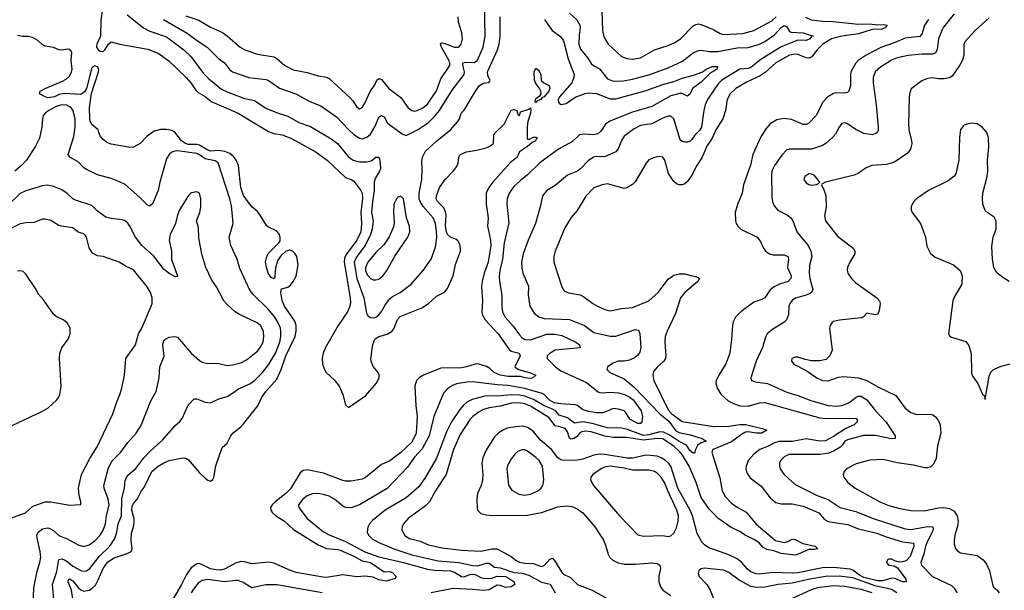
# Model space of a CAD drawing. Header units: inches. Extents: x 1173000 to 1307049, y 522583 to 678455.
# Tile 609 of 617: x 1244965 to 1252108, y 650689 to 654829. Entities that reach past the tile are written whole.
import ezdxf

# ---------------------------------------------------------------- set-up
doc = ezdxf.new("R2010")
doc.units = ezdxf.units.IN
doc.header["$MEASUREMENT"] = 0
doc.layers.add('B2645', color=7, linetype='Continuous')
doc.layers.add('B2655', color=7, linetype='Continuous')

msp = doc.modelspace()

# ---------------------------------------------------------------- linework, layer by layer
at = {"layer": 'B2645', "color": 5}
for points, elevation in [([(1245567.2, 654910), (1245554.8, 654825.2), (1245551.9, 654710), (1245524.6, 654650), (1245522.7, 654637.3), (1245522.6, 654630), (1245535.2, 654610), (1245550, 654601.3), (1245570, 654597.2), (1245584.2, 654610), (1245610, 654651.8), (1245630, 654667.6), (1245691.2, 654651.2), (1245895.9, 654615.9), (1245970, 654586.3), (1246047.2, 654530), (1246173.7, 654410), (1246207.6, 654370), (1246240.8, 654320.8), (1246261.3, 654301.3), (1246310.4, 654270.4), (1246354.4, 654234.4), (1246550.3, 654150), (1246770, 654016.6), (1246810, 654003), (1246870, 653992.7), (1246933.4, 653970), (1247110, 653871.7), (1247195.8, 653810), (1247330, 653683.5), (1247370.4, 653670), (1247390, 653657.4), (1247440.6, 653590), (1247448.8, 653568.8), (1247451.8, 653531.8), (1247440.3, 653430), (1247445.6, 653350), (1247440.9, 653290), (1247410, 653228.6), (1247334.2, 653125.8), (1247322.6, 653097.4), (1247318.2, 653070), (1247363.4, 652810), (1247365.5, 652774.5), (1247361.2, 652750), (1247343.6, 652710), (1247276.1, 652610), (1247184.4, 652450), (1247167.2, 652410), (1247159.5, 652370), (1247162.2, 652330), (1247176.9, 652290), (1247189.6, 652269.5), (1247250, 652212.6), (1247282.3, 652170), (1247310.2, 652110), (1247330, 652034), (1247350, 652014), (1247477.2, 652102.8), (1247551.8, 652188.2), (1247573.5, 652230), (1247573.2, 652253.2), (1247565.3, 652270), (1247530, 652313.4), (1247515.1, 652350), (1247513, 652367), (1247526.8, 652473.2), (1247541.5, 652510), (1247569.9, 652530.1), (1247631.8, 652548.2), (1247668, 652570), (1247682.4, 652590), (1247706.3, 652653.7), (1247725.1, 652674.9), (1247882.4, 652737.6), (1247931.2, 652770), (1247990, 652822.3), (1248047.3, 652852.7), (1248070, 652879.5), (1248110.4, 652969.6), (1248127.9, 653052.1), (1248162.3, 653150), (1248164.2, 653170), (1248157.7, 653197.7), (1248143.5, 653223.5), (1248130, 653235.4), (1248090, 653250.5), (1248070, 653269.2), (1248062.1, 653290), (1248055.3, 653330), (1248058.1, 653410), (1248054.7, 653434.7), (1248042.4, 653462.4), (1247997.4, 653510), (1247987.3, 653530), (1247988.3, 653550), (1248009.7, 653610), (1248051.3, 653670), (1248111.1, 653728.9), (1248136.2, 653763.8), (1248146.4, 653790), (1248150, 653830.8), (1248159.6, 653850), (1248206, 653870), (1248279.1, 653880.9), (1248350, 653898), (1248375.3, 653910), (1248402, 653930), (1248404, 653990), (1248410, 654002), (1248479, 654070), (1248530, 654172), (1248550, 654178), (1248572, 654170), (1248578, 654138), (1248590, 654134), (1248599, 654161), (1248659.6, 654180.4), (1248670, 654188), (1248674.5, 654174.5), (1248672.1, 654150), (1248652, 654090), (1248646.2, 654053.8), (1248647.2, 653967.2), (1248650, 653961), (1248662.8, 653962.8), (1248690, 653975.5), (1248710, 653977.3), (1248721, 653970), (1248714.2, 653965.8), (1248706.8, 653950), (1248682.3, 653937.7), (1248650, 653909.6), (1248590.6, 653870), (1248574.4, 653830), (1248524.2, 653790), (1248396.8, 653650), (1248368.6, 653610), (1248349.4, 653570), (1248349.3, 653489.3), (1248363.8, 653390), (1248359.7, 653330), (1248381.4, 653230), (1248383.6, 653190), (1248364, 653070), (1248335.5, 652990), (1248319.6, 652930), (1248316.6, 652890), (1248322.6, 652790), (1248316.8, 652710), (1248320.1, 652690), (1248342.7, 652650), (1248436.3, 652550), (1248515.2, 652435.2), (1248530, 652424.9), (1248588.8, 652408.8), (1248597, 652390), (1248556.3, 652310), (1248582.8, 652290), (1248664.7, 652270), (1248710.4, 652249.6), (1248686.8, 652230), (1248670, 652225.1), (1248630.2, 652229.8), (1248599.6, 652239.6), (1248510, 652241.1), (1248450, 652248.7), (1248407.4, 652270), (1248376.9, 652296.9), (1248351.6, 652311.6), (1248290, 652332.2), (1248270, 652330.6), (1248206.7, 652310), (1248170, 652303.5), (1248020.3, 652299.7), (1247893.7, 652250), (1247866.3, 652233.7), (1247843.6, 652210), (1247831.4, 652170), (1247838.7, 652030), (1247849.1, 651950), (1247840.9, 651830), (1247810, 651764.2), (1247730, 651687.4), (1247650, 651627.3), (1247590, 651602.4), (1247473.8, 651506.2), (1247450, 651495.9), (1247370, 651479.8), (1247330, 651479.8), (1247310, 651485.3), (1247170, 651539.3), (1247050, 651563), (1247021.2, 651558.8), (1246999.3, 651540.7), (1246930, 651425.2), (1246895, 651390), (1246817.6, 651330), (1246796.9, 651310), (1246785.5, 651290), (1246786.2, 651270), (1246799.3, 651250), (1246823.8, 651230), (1246885.5, 651190), (1246951.2, 651130), (1247130, 651019.4), (1247190, 650992.7), (1247270, 650985.8), (1247290, 650980.1), (1247390, 650936.9), (1247450, 650903.4), (1247510, 650889.5), (1247610, 650822), (1247650, 650824.4), (1247670, 650817.3), (1247696.4, 650790), (1247690, 650774), (1247624.8, 650755.2), (1247570, 650765.8), (1247530, 650783.5), (1247470, 650792.3), (1247410, 650787.7), (1247310, 650800.8), (1247190, 650782.8), (1247163.9, 650783.9), (1246970, 650818.3), (1246930, 650831.4), (1246810, 650884.8), (1246770, 650892.3), (1246650, 650882), (1246596.2, 650896.2), (1246570, 650896.6), (1246530, 650884.9), (1246455.9, 650844.1), (1246424, 650836), (1246390, 650836.2), (1246350, 650844.1), (1246270, 650882.5), (1246250, 650880.9), (1246210, 650852.7), (1246175.8, 650804.2), (1246140.3, 650730), (1246056.8, 650590)], 920), ([(1246008, 654830), (1246181.3, 654730), (1246254.7, 654674.7), (1246326, 654630), (1246407.9, 654547.9), (1246450, 654515.3), (1246487.1, 654467.1), (1246510, 654449.1), (1246628.1, 654408.1), (1246750, 654394.3), (1246768.7, 654388.7), (1246850, 654332), (1246968.2, 654290), (1247070, 654234.7), (1247150, 654203.6), (1247264.8, 654124.8), (1247352.7, 654030), (1247390, 653996.6), (1247430, 653970.2), (1247450, 653965), (1247484.2, 653975.8), (1247510, 653997.7), (1247543.5, 654056.5), (1247570, 654120.3), (1247590, 654132.6), (1247610, 654123.7), (1247630, 654082.8), (1247650, 654064.9), (1247740, 654000), (1247770, 653988.9), (1247850.4, 654029.6), (1247930, 654081.7), (1247974.9, 654125.1), (1248010, 654168.6), (1248102.9, 654317.1), (1248189, 654430), (1248192.8, 654450), (1248182.1, 654490), (1248179.8, 654510), (1248183.4, 654516.6), (1248199.1, 654520.9), (1248262.2, 654517.8), (1248285.9, 654534.1), (1248327.1, 654630), (1248342.2, 654710), (1248337.1, 654950)], 960), ([(1245744.7, 654864.7), (1245864.4, 654770), (1245910, 654745.9), (1246030, 654705), (1246157.3, 654610), (1246210, 654558.2), (1246298.3, 654438.3), (1246338.7, 654398.7), (1246430, 654325.3), (1246470, 654305.3), (1246590, 654260.1), (1246670, 654241.5), (1246750, 654187.6), (1246839.3, 654150), (1246910, 654128.6), (1246990, 654081.7), (1247074.4, 654054.4), (1247224.3, 653964.3), (1247270, 653931), (1247350, 653834.7), (1247384.9, 653810), (1247430, 653797.6), (1247482.2, 653797.8), (1247514.4, 653805.6), (1247550, 653831.4), (1247570.1, 653830.1), (1247578.2, 653810), (1247582.3, 653750), (1247576.5, 653730), (1247543.6, 653676.4), (1247536, 653650), (1247537.1, 653590), (1247524, 653510), (1247517.3, 653430), (1247529, 653370), (1247523.4, 653310), (1247510.6, 653270), (1247472, 653190), (1247410.1, 653110), (1247391.9, 653070), (1247411.4, 652951.4), (1247461.4, 652810), (1247480.3, 652700.3), (1247490, 652680.4), (1247510, 652667.7), (1247530, 652665.8), (1247550, 652671.5), (1247570, 652686.5), (1247590, 652710.3), (1247618, 652762), (1247650, 652804.4), (1247670, 652820.8), (1247726.3, 652850), (1247804.7, 652910), (1247891.6, 653010), (1247951.1, 653090), (1247982.3, 653177.7), (1247991.1, 653248.9), (1247990, 653295.3), (1247981.2, 653350), (1247965.2, 653390), (1247892.1, 653472.1), (1247869.6, 653509.6), (1247863.7, 653530), (1247864.1, 653570), (1247882.4, 653670), (1247885.9, 653745.9), (1247882.3, 653802.3), (1247886.9, 653830), (1247910, 653873.7), (1247991.1, 653950), (1248090, 654029.1), (1248143.1, 654090), (1248156, 654110), (1248167.6, 654150), (1248190, 654172.4), (1248272.4, 654310), (1248301.2, 654350), (1248330, 654367.7), (1248368.3, 654371.7), (1248376.6, 654383.4), (1248377.4, 654390), (1248362.4, 654422.4), (1248359.9, 654450), (1248430.8, 654610), (1248442.8, 654650), (1248449.9, 654710), (1248451.4, 654850)], 940), ([(1246170, 654857.3), (1246265.8, 654825.8), (1246350, 654775.4), (1246436, 654736), (1246470, 654712.4), (1246564, 654630), (1246598.7, 654610), (1246690, 654577.8), (1246810, 654559.3), (1246830, 654548.2), (1246890, 654496.2), (1246950, 654465.2), (1247050, 654445.8), (1247130, 654421.1), (1247190, 654410.4), (1247210, 654401.1), (1247362, 654262), (1247381, 654241), (1247410, 654194), (1247430, 654182), (1247450, 654192), (1247470, 654222), (1247510, 654313), (1247538.4, 654350), (1247557, 654390), (1247570, 654401.6), (1247590, 654393.7), (1247642.3, 654330), (1247730, 654263.2), (1247783.9, 654190), (1247810, 654170.2), (1247830, 654166), (1247850, 654168.7), (1247890, 654190.1), (1247923.7, 654216.3), (1247990, 654312.2), (1248020.4, 654399.6), (1248084.6, 654495.4), (1248086.7, 654510), (1248080.7, 654530), (1248025, 654630), (1248018.6, 654650), (1248022, 654658), (1248030, 654660.9), (1248050, 654655.7), (1248120.4, 654630), (1248151.4, 654628.6), (1248168.8, 654650), (1248177.2, 654690), (1248173.2, 654733.2), (1248148.5, 654810), (1248146, 654850)], 980), ([(1248771.8, 654830), (1248828.7, 654750), (1248887.4, 654707.4), (1248910, 654674), (1248944.2, 654544.2), (1248986.7, 654430), (1248986.2, 654410), (1248970.1, 654369.9), (1248881.8, 654270), (1248872.6, 654250), (1248874, 654230), (1248880.7, 654220.7), (1248894, 654214), (1248930, 654220.9), (1248994.5, 654265.5), (1249066.3, 654293.7), (1249090, 654297.6), (1249150, 654293.2), (1249250, 654255.3), (1249290, 654255.3), (1249510, 654314.9), (1249630, 654359.5), (1249710, 654380.7), (1249770, 654405.3), (1249853.5, 654426.5), (1249912.8, 654447.2), (1249950, 654471.6), (1249989.6, 654490), (1250000, 654490)], 940), ([(1248954.7, 654874.7), (1249006.6, 654826.6), (1249029.1, 654790), (1249032.1, 654770), (1249023.7, 654716.3), (1249021.7, 654650), (1249033.6, 654613.6), (1249087.1, 654550), (1249111.6, 654511.6), (1249130, 654494.3), (1249171, 654471), (1249230, 654400.3), (1249266, 654386), (1249330, 654383), (1249410, 654396.2), (1249530, 654427.7), (1249670, 654478.2), (1249772.7, 654527.3), (1249853.5, 654590), (1249890, 654606.2), (1249910, 654607.6), (1249970, 654598), (1250000, 654598.3)], 960), ([(1249187.6, 654892.4), (1249193.9, 654750), (1249203.8, 654703.8), (1249233.8, 654650), (1249330, 654560.9), (1249370, 654545.8), (1249410, 654543.2), (1249470, 654553), (1249570.5, 654609.5), (1249670, 654641.1), (1249717.4, 654662.6), (1249759.1, 654690), (1249850, 654782.8), (1249870, 654794.7), (1249890, 654797.5), (1249910, 654793.5), (1249990, 654759.7), (1250000, 654754)], 980), ([(1245353, 650613), (1245341.5, 650690), (1245316.6, 650750), (1245321.7, 650770), (1245330, 650773), (1245350, 650757.9), (1245389.3, 650709.3), (1245410, 650693.2), (1245430, 650683), (1245470, 650690.7), (1245490, 650701.3), (1245514.4, 650725.6), (1245535.6, 650764.4), (1245570, 650848.1), (1245604.1, 650895.9), (1245650, 650923.7), (1245745.4, 650954.6), (1245774.8, 650970), (1245782, 650990), (1245774.7, 651050), (1245776.4, 651103.6), (1245791.3, 651148.7), (1245796.1, 651183.9), (1245795.3, 651210), (1245779.9, 651270), (1245781.4, 651298.6), (1245790, 651317.7), (1245817.3, 651350), (1245849, 651410), (1245870, 651439.1), (1245925, 651550), (1245970.6, 651589.4), (1246010, 651614), (1246050, 651631.3), (1246150, 651650.2), (1246170, 651648.4), (1246190, 651635.5), (1246270, 651540.2), (1246310, 651501.7), (1246330, 651486.7), (1246350, 651480.5), (1246366.5, 651493.5), (1246372.9, 651507.1), (1246388.9, 651591.1), (1246434.7, 651725.3), (1246470, 651757.1), (1246496.4, 651810), (1246511.2, 651830), (1246570, 651874.3), (1246590, 651897.3), (1246691.8, 652028.2), (1246722.6, 652090), (1246750, 652131.7), (1246830, 652220.6), (1246862.7, 652290), (1246896.7, 652390), (1246963.1, 652530), (1246972.1, 652570), (1246971.7, 652610), (1246962.4, 652642.4), (1246886.5, 652750), (1246869.8, 652790.2), (1246858.7, 652850), (1246865.1, 652874.9), (1246910, 652888.8), (1246930, 652902.6), (1246950, 652928.9), (1246970, 652968.8), (1246986.5, 653050), (1246975.7, 653110), (1246964.8, 653130), (1246944.5, 653150), (1246924.2, 653155.8), (1246892.5, 653147.5), (1246861.2, 653118.8), (1246837, 653083), (1246820.5, 653030), (1246816.8, 652963.2), (1246810.9, 652949.1), (1246790, 652959), (1246770, 652984), (1246755.1, 653030), (1246749.6, 653070), (1246758, 653110), (1246770, 653134.8), (1246848.9, 653211.1), (1246855.2, 653224.8), (1246856.1, 653250), (1246849.8, 653270), (1246830, 653294.7), (1246770, 653323.1), (1246755.5, 653335.5), (1246710, 653410.8), (1246690, 653436.8), (1246648.7, 653470), (1246590, 653552.8), (1246568.7, 653610), (1246553.5, 653770), (1246537, 653810), (1246516.5, 653836.5), (1246490, 653858.8), (1246453.2, 653873.2), (1246410, 653879.2), (1246350, 653875.8), (1246330, 653881.2), (1246270, 653918.7), (1246250, 653923.3), (1246190, 653923.7), (1246168, 653930), (1246139.2, 653950), (1246090, 654012.5), (1246070, 654024.5), (1246030, 654032.9), (1245987.5, 654032.5), (1245940.4, 654019.6), (1245890, 653983.6), (1245838.4, 653930), (1245790, 653904), (1245770, 653902), (1245630, 653926), (1245598.3, 653938.3), (1245570, 653959.3), (1245550, 653986), (1245538.4, 654010), (1245535.6, 654030), (1245490, 654067.9), (1245477.5, 654090), (1245473.5, 654110), (1245471.7, 654190), (1245478, 654242), (1245486.7, 654293.3), (1245537.8, 654450), (1245539.8, 654470), (1245530, 654486.9), (1245510, 654494.1), (1245490, 654481.6), (1245450.3, 654330), (1245435.1, 654304.9), (1245410, 654285.1), (1245290, 654293.3), (1245253, 654287), (1245217.3, 654270), (1245190, 654262.9), (1245170, 654262), (1245150, 654268), (1245108, 654290), (1245114, 654310), (1245149.2, 654330), (1245276.9, 654383.1), (1245303.5, 654396.5), (1245323.6, 654416.4), (1245337.9, 654442.1), (1245345.7, 654470), (1245339.5, 654530), (1245343.1, 654590), (1245339.9, 654599.9), (1245330, 654613.5), (1245310, 654614.8), (1245270, 654606.7), (1245250, 654609.9), (1245210, 654627.7), (1245150, 654637), (1245130, 654645.2), (1245097.5, 654677.6), (1245058.9, 654698.9), (1245030, 654706.1), (1244985.7, 654705.7), (1244950, 654712.8)], 920), ([(1250000, 654456.1), (1249977.2, 654442.8), (1249910, 654374.8), (1249846.4, 654330), (1249828.5, 654290), (1249810, 654273), (1249772.3, 654292.3), (1249753.4, 654293.4), (1249690, 654275.4), (1249550, 654199.1), (1249410, 654157.6), (1249247.2, 654092.8), (1249215.5, 654070), (1249181.3, 654018.7), (1249160.2, 653999.8), (1249130, 653993.5), (1249062.6, 653997.4), (1249025.6, 653994.4), (1248975.5, 653944.5), (1248875.2, 653890), (1248739.2, 653790), (1248650, 653703.1), (1248597.3, 653662.7), (1248550, 653617.2), (1248516.1, 653570), (1248501.6, 653530), (1248499.7, 653490), (1248514, 653354), (1248478.9, 653210), (1248468.4, 653090), (1248449.5, 653010), (1248444.7, 652964.7), (1248445.4, 652930), (1248462.7, 652830), (1248463.4, 652743.4), (1248468.9, 652708.9), (1248486.7, 652670), (1248544.3, 652604.3), (1248590, 652541.2), (1248610, 652520.6), (1248628.8, 652508.8), (1248670, 652506.9), (1248790, 652546.9), (1248847.3, 652547.3), (1248898.3, 652538.3), (1249000.6, 652490), (1249026.2, 652470), (1249031.1, 652448.9), (1248850, 652430.4), (1248812.9, 652410), (1248792.7, 652390), (1248792.7, 652370), (1248851.8, 652310), (1248890, 652282.1), (1249076.1, 652196.1), (1249165.3, 652125.3), (1249190, 652121.5), (1249250, 652126.6), (1249310, 652122.4), (1249352.8, 652110), (1249391.4, 652090), (1249415.9, 652070), (1249473.2, 651990), (1249482.6, 651950), (1249479.6, 651910), (1249470, 651898), (1249450, 651899.3), (1249391.1, 651930), (1249360.8, 651980.8), (1249350, 651989.8), (1249310, 652002), (1249270, 652008.7), (1249216.3, 651983.7), (1249190, 651977), (1249150, 651977.4), (1249093.9, 651986.1), (1249050, 651998), (1249011.8, 652030), (1248995.4, 652035.4), (1248890, 652042.2), (1248842.3, 652050), (1248807.7, 652067.7), (1248770, 652109.4), (1248756.7, 652116.7), (1248630, 652151.9), (1248510, 652175.5), (1248430, 652178.4), (1248250, 652201.5), (1248210, 652199.5), (1248133.8, 652186.2), (1248105.4, 652174.6), (1248068.7, 652151.3), (1248040.2, 652119.8), (1247969.4, 651950), (1247935.4, 651810), (1247883.9, 651716.1), (1247830, 651654.6), (1247777.7, 651582.3), (1247630, 651426.5), (1247430, 651308.7), (1247370, 651287.7), (1247330, 651290.6), (1247310, 651299.8), (1247250, 651349.8), (1247210, 651370.7), (1247170, 651384), (1247129.2, 651390.8), (1247090, 651389.8), (1247050, 651373.3), (1247018.7, 651350), (1246988.8, 651310), (1246990.3, 651290), (1247051.1, 651210), (1247170, 651112.5), (1247210, 651090.2), (1247330, 651042.3), (1247470, 650967.4), (1247570, 650932.4), (1247750, 650891.6), (1247923.1, 650843.1), (1247974.6, 650834.6), (1248090, 650830), (1248119.7, 650819.7), (1248170, 650788.4), (1248190, 650787.4), (1248230, 650803.9), (1248250, 650806.4), (1248270, 650802.9), (1248310, 650781.3), (1248334.3, 650774.3), (1248390, 650777.5), (1248430, 650791.4), (1248490, 650788.4), (1248510, 650780.3), (1248551.8, 650750), (1248558.3, 650730), (1248530, 650714), (1248490, 650708), (1248450, 650724.7), (1248430, 650725.4), (1248370, 650693.1), (1248330, 650686.8), (1248250, 650695.3), (1248110, 650701.8), (1247949.5, 650670.5)], 940), ([(1250000, 654317.3), (1249956.1, 654250), (1249938.1, 654210), (1249927.7, 654170), (1249911.8, 654048.2), (1249896.3, 654023.7), (1249862.3, 653990), (1249841.7, 653958.3), (1249830, 653948.3), (1249810, 653940.3), (1249790, 653939.4), (1249770, 653944), (1249757.4, 653957.4), (1249710, 654109.4), (1249690, 654129.6), (1249670, 654128.6), (1249630, 654114), (1249550, 654074.2), (1249470, 654059.8), (1249422.9, 654037.1), (1249350, 653982.4), (1249330, 653952.3), (1249307.9, 653892.1), (1249289.1, 653870.9), (1249206.6, 653833.4), (1249150, 653835.6), (1249128.9, 653830), (1249090, 653803.5), (1249033.5, 653746.5), (1249011.4, 653730), (1248940.4, 653699.6), (1248850, 653625.6), (1248790.4, 653590), (1248756.9, 653550), (1248741.5, 653470), (1248707.3, 653350), (1248654.9, 653230), (1248618.9, 653130), (1248606.3, 653070), (1248607.8, 653027.8), (1248616.5, 652990), (1248655.8, 652895.8), (1248654.2, 652830), (1248666.5, 652750), (1248698.4, 652698.4), (1248732.6, 652672.6), (1248770, 652660.7), (1248954.1, 652654.1), (1249062, 652610), (1249130, 652558.4), (1249250, 652532.9), (1249290, 652531.9), (1249430, 652580.6), (1249455.5, 652575.5), (1249464.1, 652550), (1249471, 652450), (1249463.8, 652416.2), (1249450, 652393.7), (1249425.6, 652374.4), (1249390, 652357.8), (1249350, 652350.6), (1249306, 652350), (1249270, 652337.8), (1249230.4, 652310), (1249223.8, 652290), (1249246.4, 652270), (1249350, 652222.9), (1249422.5, 652162.5), (1249608.1, 651970), (1249674.7, 651914.7), (1249724.7, 651844.7), (1249750, 651832.6), (1249830, 651816.6), (1249916.4, 651790), (1249944.9, 651770), (1249910, 651758), (1249881.4, 651738.6), (1249867.1, 651710), (1249863.8, 651690), (1249857.3, 651682.7), (1249850, 651682.7), (1249830, 651701.4), (1249802.3, 651742.3), (1249750, 651767.9), (1249676.9, 651816.9), (1249636.8, 651836.8), (1249610, 651839), (1249530, 651816.1), (1249490, 651811.5), (1249374.9, 651854.9), (1249330, 651866.2), (1249230, 651867.2), (1249118.4, 651898.4), (1249050, 651911.7), (1248990, 651901.3), (1248940.1, 651940.1), (1248879.9, 651959.9), (1248851.2, 651991.2), (1248830, 652004), (1248770, 652027.7), (1248693, 652073), (1248630, 652096.3), (1248590, 652103.7), (1248533.2, 652106.8), (1248430, 652097.5), (1248350, 652099.5), (1248247.7, 652072.3), (1248210, 652053.7), (1248186.6, 652033.4), (1248159.2, 652000.8), (1248098.1, 651910), (1248062.5, 651837.5), (1247990, 651648.6), (1247909.4, 651510), (1247859.9, 651440.1), (1247770, 651360.7), (1247617.6, 651270), (1247525.4, 651194.6), (1247503.2, 651170), (1247490, 651146), (1247486.4, 651110), (1247495.4, 651090), (1247522.7, 651062.7), (1247570, 651035.5), (1247678.4, 650990), (1247810, 650946.7), (1248001.5, 650901.5), (1248150, 650889.6), (1248250, 650868.4), (1248290, 650865.5), (1248350, 650885.7), (1248370, 650886), (1248410, 650856.1), (1248450, 650851.8), (1248550, 650817.5), (1248610, 650814), (1248659.5, 650799.5), (1248750, 650747.3), (1248813.8, 650733.8), (1248850.2, 650670)], 960), ([(1245215.9, 650595.9), (1245202.3, 650730), (1245234.6, 650825.4), (1245248.4, 650911.6), (1245270, 650916.6), (1245290, 650909.6), (1245315.1, 650895.1), (1245350, 650864.6), (1245410, 650831.6), (1245430, 650827), (1245449.9, 650830.1), (1245474.2, 650845.8), (1245544.7, 650935.3), (1245620.5, 651010), (1245654.5, 651065.5), (1245669.5, 651110.5), (1245678.7, 651170), (1245705, 651230), (1245705.9, 651354.1), (1245724.6, 651430), (1245731.5, 651488.5), (1245750, 651523.9), (1245808.3, 651571.7), (1245867.2, 651650), (1245916.6, 651703.4), (1246001.8, 651778.2), (1246090, 651881.6), (1246127.5, 651912.5), (1246144.6, 651935.4), (1246187.4, 652032.6), (1246230, 652078.8), (1246250, 652078), (1246310, 652054.9), (1246350, 652048.2), (1246410, 652077.6), (1246470, 652095.8), (1246510, 652118), (1246553.6, 652150), (1246634, 652186), (1246667.9, 652212.1), (1246726.2, 652270), (1246770, 652323.9), (1246822.3, 652410), (1246852.9, 652490), (1246860.4, 652530), (1246860.8, 652570), (1246857.4, 652590), (1246840.2, 652630), (1246815.2, 652670), (1246770, 652727.2), (1246657.9, 652837.9), (1246631.4, 652870), (1246563.1, 653023.1), (1246542.4, 653090), (1246497.2, 653190), (1246485, 653250), (1246514.8, 653350), (1246500.9, 653480.9), (1246489.9, 653529.9), (1246405.4, 653790), (1246384.6, 653804.6), (1246310, 653818.2), (1246270, 653848.5), (1246250, 653856.9), (1246110, 653876.8), (1246090, 653875), (1246070, 653866.4), (1246048.9, 653850), (1246030, 653819.5), (1245982.6, 653650), (1245970.2, 653590), (1245930, 653492), (1245910, 653475.8), (1245890, 653485.1), (1245837.9, 653537.9), (1245730, 653632.1), (1245690, 653653.3), (1245630, 653676), (1245530, 653704.2), (1245450, 653740.5), (1245430, 653753.6), (1245390, 653796.9), (1245329.6, 653830), (1245318, 653850), (1245358.3, 653981.7), (1245368.8, 654050), (1245368.9, 654108.9), (1245350, 654174.2), (1245333.8, 654193.8), (1245307.7, 654207.7), (1245270, 654210.3), (1245230, 654198), (1245175.8, 654170), (1245150.1, 654150), (1245136.4, 654130), (1245130.1, 654110), (1245127, 654050), (1245108.4, 653970), (1245080.2, 653910), (1245015.6, 653810), (1244978.2, 653770), (1244930, 653728.9)], 940), ([(1250000, 653994.9), (1249988.8, 653970), (1249950.8, 653910), (1249914, 653826), (1249877.1, 653770), (1249840.6, 653699.4), (1249810, 653655.8), (1249790, 653638.7), (1249770, 653629.5), (1249750, 653631.3), (1249730, 653637.6), (1249710, 653655.1), (1249672.5, 653712.5), (1249644.4, 653810), (1249630, 653831.3), (1249610, 653836), (1249570, 653829.7), (1249529.3, 653810.7), (1249510, 653787), (1249430, 653653), (1249410, 653633), (1249370, 653608), (1249350, 653604.2), (1249230, 653637.2), (1249190, 653630.8), (1249130, 653607.7), (1249071.3, 653548.7), (1249010, 653445.1), (1248966.1, 653393.9), (1248920.6, 653319.4), (1248850.4, 653150.4), (1248841.1, 653110), (1248840.3, 653070), (1248898.9, 652890), (1248909.2, 652869.2), (1248919.4, 652859.4), (1248946.1, 652846.1), (1249032, 652832), (1249058.8, 652818.8), (1249122.7, 652770), (1249157, 652750), (1249210, 652726.7), (1249250, 652717.2), (1249330, 652732.2), (1249410, 652739.6), (1249530, 652789.4), (1249597, 652850), (1249670, 652947.2), (1249710, 652974.4), (1249750, 652983.8), (1249790, 652985.8), (1249831.8, 652971.8), (1249870, 652965.1), (1249893.6, 652953.6), (1249896.1, 652950), (1249885, 652930), (1249791.2, 652850), (1249759.6, 652810), (1249722.5, 652697.5), (1249662, 652570), (1249648.2, 652530), (1249645.4, 652490), (1249653.1, 652390), (1249650.3, 652370), (1249638.4, 652350), (1249590, 652308.3), (1249564.1, 652275.9), (1249558.2, 652250), (1249566.4, 652210), (1249670, 651998.1), (1249695.7, 651970), (1249770, 651914.2), (1250000, 651877.7)], 980), ([(1245061.6, 650510), (1245067.4, 650707.4), (1245091.3, 650828.7), (1245111.9, 650890), (1245118.3, 650930), (1245114.7, 650970), (1245091.7, 651070), (1245090.9, 651090), (1245098.3, 651110), (1245130, 651135.6), (1245170, 651141.5), (1245190, 651135.3), (1245210, 651122), (1245250, 651086.5), (1245310, 651062), (1245390, 651018.4), (1245430, 651007.6), (1245470, 651018.6), (1245510, 651047.1), (1245549.9, 651090), (1245570, 651124.4), (1245587.5, 651170), (1245594.6, 651230), (1245613.5, 651310), (1245607.8, 651350), (1245577.2, 651430), (1245575.2, 651450), (1245608.4, 651570), (1245634.6, 651625.4), (1245699.3, 651690), (1245750, 651761.1), (1245810, 651828.5), (1245837.7, 651870), (1245850, 651890.7), (1245915.8, 652064.2), (1245956, 652130), (1245976.8, 652230), (1245982.4, 652310), (1246012.5, 652387.5), (1246003.8, 652470), (1246010, 652500.5), (1246025.9, 652514.1), (1246050, 652525.3), (1246090, 652530.8), (1246110, 652525.5), (1246209.5, 652409.5), (1246270, 652356.5), (1246290, 652344.2), (1246330, 652333.4), (1246370, 652337.7), (1246410, 652334.9), (1246470, 652320.9), (1246510, 652324), (1246570, 652339.7), (1246610, 652361.5), (1246690, 652423.9), (1246710.7, 652450), (1246730.6, 652490), (1246736.8, 652530), (1246733.4, 652570), (1246712.7, 652610), (1246687.8, 652630), (1246559.6, 652690), (1246529.6, 652710), (1246470, 652763), (1246446.6, 652790), (1246392.6, 652890), (1246358.6, 652938.6), (1246316.9, 653030), (1246287.4, 653127.4), (1246265.2, 653245.2), (1246261.8, 653321.8), (1246248.4, 653370), (1246272.6, 653430), (1246278.7, 653470), (1246280.7, 653530), (1246269.3, 653569.3), (1246250, 653579), (1246210, 653573.2), (1246190, 653552.7), (1246125.7, 653450), (1246110.3, 653410), (1246096.9, 653350), (1246056.9, 653270), (1246050.2, 653230), (1246066.3, 653150), (1246067.9, 653087.9), (1246111, 652970), (1246110, 652966), (1246096, 652964), (1246050, 652986), (1246010, 653017.6), (1245935.4, 653115.4), (1245850.6, 653190.6), (1245804.4, 653250), (1245764.8, 653330), (1245750, 653351.2), (1245730, 653368.3), (1245710, 653377.7), (1245630, 653385.7), (1245590, 653396.3), (1245530, 653439.8), (1245490, 653481.4), (1245370, 653519.4), (1245349.9, 653529.9), (1245310, 653567.7), (1245270, 653594), (1245210, 653618.5), (1245170, 653627.1), (1245130, 653623.1), (1245010, 653586.2), (1244970, 653568.6), (1244806.3, 653413.7)], 960), ([(1244893.3, 651210), (1245008.5, 651251.5), (1245062, 651298), (1245150, 651330.3), (1245191.3, 651331.3), (1245330, 651306), (1245408, 651312), (1245409, 651331), (1245396.2, 651376.2), (1245391.1, 651430), (1245413.6, 651530), (1245474.1, 651645.9), (1245528, 651730), (1245640.3, 651970), (1245666.6, 652050), (1245692.9, 652110), (1245705.4, 652154.6), (1245725.1, 652250), (1245736.4, 652370), (1245804.4, 652470), (1245828.5, 652550), (1245850, 652585.5), (1245920.3, 652750), (1245925.3, 652770), (1245926.2, 652810), (1245914.2, 652850), (1245889.8, 652890), (1245790, 653013.5), (1245737, 653037), (1245686, 653070), (1245570, 653111), (1245530, 653115.8), (1245494.7, 653134.7), (1245470, 653172.3), (1245449.8, 653249.8), (1245442.4, 653262.4), (1245430, 653274.8), (1245390, 653287.1), (1245350, 653317.7), (1245269.8, 653329.8), (1245250, 653336.4), (1245190.5, 653370.5), (1245150, 653381.8), (1245130, 653380.3), (1245070, 653356.8), (1245010, 653354.8), (1244970, 653348.2), (1244830, 653279.1)], 980), ([(1244870, 651866), (1245130, 651988.2), (1245170, 652010.6), (1245235.1, 652070), (1245249.6, 652090), (1245256.9, 652110), (1245266.5, 652166.5), (1245253.6, 652370), (1245256.2, 652410), (1245271.4, 652448.6), (1245317.2, 652510), (1245332.3, 652550), (1245332.7, 652590), (1245309.6, 652629.6), (1245281.2, 652650), (1245230, 652675.6), (1245210, 652692), (1245137.1, 652797.1), (1245100.1, 652840.1), (1245086, 652870), (1245010, 652982), (1244990, 653001.6), (1244970, 653006.6), (1244950, 653004.4)], 1020), ([(1250000, 651242.8), (1249970, 651274.3), (1249910, 651362), (1249873.2, 651470), (1249822, 651590), (1249774.4, 651670), (1249754.5, 651694.5), (1249712.6, 651732.6), (1249630, 651786.7), (1249590, 651791), (1249490, 651778.1), (1249370, 651797.1), (1249270, 651797.9), (1249210, 651807.9), (1249110, 651839.1), (1249070, 651843.7), (1249042.3, 651837.7), (1249030, 651830.4), (1249010, 651803.9), (1248984.8, 651790), (1248965.2, 651785.2), (1248952.8, 651792.8), (1248939.5, 651839.5), (1248921.5, 651861.5), (1248893.3, 651873.3), (1248850, 651881.5), (1248802.9, 651942.9), (1248670, 652024.1), (1248630, 652041.5), (1248591.6, 652050), (1248533.6, 652046.4), (1248450, 652025.2), (1248370, 652012), (1248330, 651999.9), (1248297.5, 651982.5), (1248253.2, 651950), (1248234.1, 651930), (1248161.7, 651818.3), (1248112.8, 651710), (1248058, 651530), (1247983.6, 651416.4), (1247938.3, 651330), (1247910, 651301.8), (1247784, 651210), (1247748.8, 651170), (1247740.2, 651150), (1247738.5, 651130), (1247758, 651090), (1247790, 651065.4), (1247870, 651045.2), (1247930, 651017.6), (1248030, 650996.1), (1248170, 650979.7), (1248310, 650971.6), (1248390, 650989), (1248430, 650988.7), (1248530, 650935), (1248566.1, 650906.1), (1248590, 650893.9), (1248630, 650885), (1248690, 650882.1), (1248750, 650861.3), (1248770, 650867.9), (1248810, 650915.4), (1248830, 650921.6), (1248850, 650898.6), (1248897.6, 650817.6), (1248910, 650805.7), (1248962.2, 650782.2), (1249012.6, 650730), (1249117.4, 650690), (1249250, 650618.2)], 980), ([(1250000, 650984.8), (1249970, 650995.3), (1249935.9, 651015.9), (1249916.4, 651036.4), (1249880.3, 651100.3), (1249845.5, 651230), (1249830.3, 651270), (1249740.1, 651430), (1249688.3, 651588.3), (1249671.6, 651611.6), (1249650, 651630.4), (1249619.3, 651650), (1249590, 651661.3), (1249510, 651669), (1249411.6, 651648.4), (1249372.5, 651647.5), (1249210, 651674.2), (1249170, 651676.3), (1249130, 651669.9), (1249050, 651640.5), (1249012.7, 651632.7), (1248910, 651631), (1248890, 651636.4), (1248869.9, 651649.9), (1248822.4, 651710), (1248740.4, 651780.4), (1248690, 651842.3), (1248650, 651870.5), (1248610, 651880.5), (1248510, 651866.8), (1248470, 651851.1), (1248438.8, 651830), (1248410, 651801.4), (1248351.1, 651710), (1248325.6, 651650), (1248318.4, 651610), (1248324.7, 651530), (1248323.2, 651490), (1248313.8, 651450), (1248287.3, 651390), (1248280.6, 651350), (1248284.1, 651284.1), (1248290, 651268.4), (1248310, 651246.7), (1248350, 651235.6), (1248390, 651231), (1248650, 651234.6), (1248750, 651253), (1248870, 651294), (1248930, 651300.7), (1248970, 651296.9), (1249010, 651279.6), (1249050, 651250.3), (1249137.4, 651150), (1249197.7, 651057.7), (1249215.4, 651015.4), (1249234.7, 650950), (1249247.3, 650927.3), (1249267.5, 650907.5), (1249307.1, 650887.1), (1249350, 650878.5), (1249430, 650877.5), (1249550, 650887.1), (1249590, 650883), (1249610, 650870.2), (1249615, 650850), (1249602.8, 650790), (1249602.7, 650750), (1249613.5, 650713.5), (1249630.2, 650690), (1249690, 650650.2)], 1020), ([(1250000, 651712.4), (1249994.2, 651710), (1249985.3, 651690), (1250000, 651643.8)], 980), ([(1250000, 650842.7), (1249930.5, 650849.5), (1249910, 650845.2), (1249891, 650830), (1249887.3, 650810), (1249895.5, 650790), (1249950.2, 650730.2), (1249973.4, 650690), (1249997.7, 650630), (1250000, 650627.5)], 1040), ([(1247159, 650670), (1246830, 650728.5), (1246750, 650728.2), (1246650, 650707.6), (1246586.2, 650746.2), (1246550, 650759), (1246530, 650761), (1246450, 650749.9), (1246330, 650768.3), (1246290, 650759.5), (1246260.2, 650739.8), (1246230, 650705.5), (1246208.5, 650670)], 940)]:
    msp.add_lwpolyline(points, dxfattribs=dict(at, elevation=elevation))
for points, elevation in [([(1248710, 654228.2), (1248705.1, 654230), (1248710, 654258), (1248740.5, 654279.5), (1248747.6, 654290), (1248745.1, 654310), (1248734.8, 654334.8), (1248710, 654366.6), (1248699.7, 654390), (1248697.6, 654450), (1248710, 654478), (1248730, 654463), (1248737.4, 654450), (1248745.3, 654430), (1248748.2, 654388.2), (1248766.8, 654370), (1248805.5, 654350), (1248810.2, 654330.2), (1248802.8, 654310), (1248770, 654269.8), (1248755.5, 654264.5), (1248744.9, 654250), (1248720.2, 654239.8)], 920), ([(1247730, 653549.2), (1247710, 653540.9), (1247699.1, 653530), (1247679.5, 653490), (1247676, 653430), (1247682, 653362), (1247679.6, 653330), (1247645.7, 653254.3), (1247605.9, 653194.1), (1247550, 653140.3), (1247490.8, 653070), (1247474, 653030), (1247474.1, 653010), (1247480.4, 652990), (1247490, 652972.1), (1247510, 652951.8), (1247530, 652941.5), (1247550, 652940.2), (1247570, 652947.1), (1247599.3, 652970), (1247629.8, 653010), (1247687.1, 653112.9), (1247782, 653250), (1247796.4, 653290), (1247794, 653330), (1247772.6, 653390), (1247750, 653528.7)], 960), ([(1248610, 651708.4), (1248582, 651698), (1248560.4, 651679.6), (1248534.1, 651645.9), (1248505.3, 651594.7), (1248500.2, 651570), (1248512.2, 651452.2), (1248535, 651415), (1248586.4, 651386.4), (1248630, 651379.3), (1248670, 651385.4), (1248724, 651410), (1248747.3, 651430), (1248760.9, 651450), (1248767.1, 651490), (1248758.3, 651590), (1248734.6, 651630), (1248710, 651653.1), (1248650, 651697.4), (1248630, 651706.9)], 1040), ([(1249250, 651589), (1249215.1, 651584.9), (1249190, 651575.7), (1249122.4, 651530), (1249108.1, 651510), (1249105.8, 651490), (1249129, 651450), (1249317.6, 651230), (1249450, 651092), (1249490, 651082), (1249630, 651085.2), (1249670, 651080.3), (1249690, 651083.7), (1249710, 651103), (1249730, 651143), (1249743.2, 651190), (1249745.4, 651230), (1249733.4, 651270), (1249666.9, 651410), (1249643.4, 651470), (1249618.8, 651510), (1249590, 651539.5), (1249570, 651550.6), (1249530, 651559.5), (1249410, 651561.2), (1249350, 651575.5)], 1040)]:
    msp.add_lwpolyline(points, close=True, dxfattribs=dict(at, elevation=elevation))
at = {"layer": 'B2655', "color": 5}
for points, elevation in [([(1250000, 654754), (1250047.2, 654727.2), (1250070, 654720.1), (1250212.2, 654727.8), (1250290, 654749.4), (1250420.7, 654819.3), (1250452.3, 654850)], 980), ([(1250666.6, 654846.6), (1250707.5, 654827.5), (1250790, 654817.1), (1250864.7, 654815.3), (1251050, 654796.6), (1251130, 654798.7), (1251190, 654790.7), (1251234.5, 654794.5), (1251257.4, 654790), (1251244.9, 654770), (1251219.2, 654760.7), (1251150, 654756.7), (1251050, 654726.8), (1250930, 654709), (1250855.2, 654690), (1250791.3, 654650), (1250750.1, 654610), (1250710, 654557.6), (1250690, 654548.9), (1250670, 654551.4), (1250610, 654576.3), (1250590, 654578.5), (1250550, 654570.5), (1250450, 654515), (1250373.4, 654446.6), (1250337.6, 654422.4), (1250242.3, 654377.7), (1250160.7, 654330), (1250120.5, 654290), (1250098, 654250), (1250086.3, 654170), (1250066.7, 654110), (1250015.8, 654030), (1250000, 653994.9)], 980), ([(1251558, 654830), (1251528.4, 654790), (1251512.4, 654727.6), (1251494.5, 654705.5), (1251390, 654695), (1251310, 654659.9), (1251212.7, 654627.3), (1251106.3, 654570), (1251047.8, 654532.2), (1251029.1, 654510), (1250995.6, 654450), (1250991.4, 654428.6), (1250993.4, 654350), (1250980.7, 654310), (1250970, 654301.4), (1250950, 654296.4), (1250890, 654297.3), (1250870, 654293.5), (1250826.9, 654270), (1250790, 654228.3), (1250744.8, 654135.2), (1250690, 654077.6), (1250670, 654068.8), (1250650, 654068.9), (1250565, 654105), (1250510, 654112.7), (1250457.9, 654102.1), (1250410, 654072.1), (1250380.9, 654039.1), (1250342.5, 653977.5), (1250284.3, 653850), (1250267.4, 653772.6), (1250216.9, 653630), (1250206.3, 653570), (1250171.9, 653488.1), (1250156.5, 653430), (1250158.7, 653370), (1250163.7, 653350), (1250175.3, 653330), (1250197, 653310), (1250314, 653250), (1250339.4, 653219.4), (1250362, 653170), (1250376.4, 653150), (1250404.9, 653130), (1250430, 653122.4), (1250510, 653123.2), (1250536.9, 653110), (1250541.4, 653090), (1250534.8, 653030), (1250561, 652970), (1250560.1, 652950), (1250539.2, 652930), (1250477.3, 652910), (1250438.4, 652890), (1250410.6, 652869.4), (1250370, 652810.8), (1250350, 652799.4), (1250290, 652778.5), (1250197.4, 652710), (1250159, 652670), (1250142.3, 652637.7), (1250136.1, 652610), (1250130.2, 652509.8), (1250117.6, 652410), (1250088.7, 652331.3), (1250036.1, 652250), (1250018, 652210), (1250014.7, 652190), (1250026.9, 652150), (1250054.2, 652110), (1250104.3, 652064.3), (1250143.1, 652043.1), (1250190, 652028.1), (1250250, 652024.5), (1250331.7, 652048.3), (1250370, 652052.5), (1250770, 651939.1), (1250810, 651935.1), (1251030, 651938.2), (1251041.7, 651930), (1251041.3, 651910), (1251019, 651890), (1250958.3, 651861.7), (1250870, 651804.4), (1250810, 651772), (1250770, 651770.3), (1250670, 651787.6), (1250571.6, 651768.4), (1250472.5, 651767.5), (1250441.7, 651758.3), (1250390, 651731.5), (1250334.9, 651710), (1250290, 651677.1), (1250250.2, 651630), (1250235.5, 651590), (1250233.5, 651570), (1250240.6, 651540.6), (1250265, 651505), (1250343.4, 651443.4), (1250410, 651359.6), (1250450, 651326.7), (1250490, 651317), (1250570, 651315.3), (1250650, 651298.4), (1250761.5, 651250), (1250803, 651203), (1250830, 651186.9), (1250970, 651165.8), (1251050, 651134.9), (1251184, 651104), (1251250, 651077.5), (1251370, 651039.3), (1251450, 651030.8), (1251452.6, 651010), (1251425.1, 650934.9), (1251396.3, 650903.7), (1251370, 650894.7), (1251350, 650894), (1251319.4, 650899.4), (1251290, 650913.9), (1251270, 650914.5), (1251259.5, 650910), (1251252.2, 650890), (1251270, 650872.2), (1251310, 650866), (1251332.8, 650852.8), (1251393.6, 650770), (1251395.5, 650750), (1251370, 650751.1), (1251314.2, 650774.2), (1251290, 650777.3), (1251223.4, 650756.6), (1251190, 650756.7), (1251090, 650781.4), (1251058.4, 650798.4), (1251010, 650834), (1250990, 650841.9), (1250870, 650855.4), (1250790, 650851.5), (1250610, 650816.7), (1250570, 650813), (1250430, 650819.1), (1250330, 650805.1), (1250308.4, 650808.4), (1250270, 650823.7), (1250243.8, 650843.8), (1250204.3, 650890), (1250170, 650916.7), (1250110, 650946.1), (1250000, 650984.8)], 1020), ([(1251744.7, 654870), (1251666.7, 654773.3), (1251653.8, 654750), (1251631.3, 654688.7), (1251619.8, 654610), (1251610, 654588.6), (1251590, 654579.4), (1251510, 654579.1), (1251409.8, 654569.8), (1251330, 654552.8), (1251290, 654534.3), (1251210, 654484), (1251170, 654450.8), (1251157.1, 654410), (1251157.8, 654370), (1251179.3, 654210), (1251193.8, 654050), (1251192.4, 654027.6), (1251184.9, 654010), (1251176.8, 654003.2), (1251150, 653992.9), (1251090, 654003.1), (1251031.2, 654031.2), (1250970, 654073.7), (1250950, 654081.1), (1250930, 654074.7), (1250910, 654049.5), (1250882.6, 653997.4), (1250864.3, 653975.7), (1250814.4, 653930), (1250790, 653916.8), (1250710, 653889.8), (1250550.3, 653889.7), (1250530, 653883.6), (1250493.1, 653846.9), (1250440.2, 653770), (1250423.9, 653736.1), (1250418, 653710), (1250422, 653542), (1250426.8, 653506.8), (1250438, 653478), (1250465.8, 653445.8), (1250534.4, 653410), (1250559.6, 653390), (1250574.2, 653370), (1250604, 653290), (1250686.3, 653190), (1250705.5, 653150), (1250712.7, 653110), (1250695.5, 653044.5), (1250692.8, 652990), (1250697.1, 652950), (1250718, 652870), (1250710.4, 652850), (1250697.5, 652842.5), (1250670, 652829.8), (1250592.4, 652807.6), (1250570, 652791.5), (1250553.1, 652770), (1250545.2, 652750), (1250541.3, 652690), (1250528.3, 652651.7), (1250507.7, 652632.3), (1250430, 652584), (1250388.8, 652550), (1250375, 652525), (1250353.4, 652450), (1250307.2, 652350), (1250268.5, 652230), (1250272.5, 652212.5), (1250301.2, 652201.2), (1250390, 652188.6), (1250530, 652125.1), (1250610, 652103), (1250705.5, 652065.5), (1250830, 652029.5), (1250890, 652025.8), (1250930, 652030.1), (1250981, 652050), (1251033, 652090), (1251050, 652097), (1251070, 652096.6), (1251111.7, 652070), (1251173.8, 651990), (1251250, 651909.1), (1251315.8, 651810), (1251317.3, 651790), (1251290, 651786.6), (1251172.7, 651812.7), (1251087.3, 651812.7), (1250970, 651781), (1250950.3, 651770), (1250935.2, 651744.8), (1250915.3, 651724.7), (1250870, 651697.5), (1250836, 651684), (1250770, 651674.9), (1250545.9, 651674.1), (1250510, 651658.3), (1250487.8, 651632.2), (1250477.7, 651610), (1250476.1, 651590), (1250481.5, 651570), (1250510.3, 651530), (1250590, 651456.1), (1250750, 651376.3), (1250830, 651347.6), (1250917.1, 651290), (1251030, 651260.1), (1251157, 651210), (1251390, 651134.6), (1251430.1, 651130.1), (1251552.3, 651152.3), (1251589.1, 651149.1), (1251591.6, 651131.6), (1251585.1, 651110), (1251552.2, 651050), (1251536.9, 651010), (1251524, 650950), (1251502.2, 650890), (1251506.2, 650870), (1251587.8, 650787.8), (1251724.6, 650724.6), (1251745.1, 650705.1), (1251764.9, 650670)], 1040), ([(1251998, 654842), (1251897.4, 654750), (1251824.6, 654670), (1251814.6, 654650), (1251813.4, 654570), (1251804.8, 654535.2), (1251783.7, 654496.3), (1251730, 654419.7), (1251710, 654406.6), (1251670, 654399.8), (1251630, 654398.7), (1251586.1, 654406.1), (1251550, 654403.1), (1251510, 654385.4), (1251433.1, 654326.9), (1251422, 654298), (1251418.3, 654270), (1251413.8, 654070), (1251416.5, 654030), (1251435.6, 653950), (1251436.5, 653930), (1251428.5, 653890), (1251403, 653857), (1251319.3, 653800.7), (1251290, 653787.1), (1251250, 653779.1), (1251146, 653770), (1251105.5, 653754.5), (1251050, 653715.6), (1251019.6, 653700.4), (1250812, 653650), (1250783.6, 653636.4), (1250782, 653630), (1250802, 653590), (1250813.7, 653550), (1250816.9, 653470), (1250804.8, 653404.8), (1250810.4, 653370), (1250897.8, 653257.8), (1250990, 653188.8), (1251010.4, 653170), (1251023.7, 653150), (1251022.6, 653130), (1250987.2, 653070), (1250970.3, 653030), (1250967.4, 653010), (1250972, 652990), (1250999.5, 652950), (1251030, 652919.5), (1251184.4, 652810), (1251203.8, 652790), (1251208.4, 652770), (1251201.3, 652718.7), (1251190, 652693.2), (1251173, 652687), (1251110, 652699.5), (1251086.1, 652673.9), (1251070, 652665.3), (1250911.7, 652648.3), (1250870, 652638.4), (1250857.3, 652630), (1250843.8, 652610), (1250839.3, 652590), (1250858.4, 652430), (1250843, 652390), (1250816.2, 652363.8), (1250770, 652353.3), (1250710, 652354.7), (1250662.3, 652362.3), (1250610, 652379.5), (1250590, 652379.3), (1250567.3, 652370), (1250564, 652350), (1250581, 652330), (1250670, 652284.4), (1250748, 652230), (1250790, 652210.4), (1250830, 652208.8), (1250905.3, 652234.7), (1250941, 652239), (1251050, 652229.2), (1251110, 652211.9), (1251190, 652164.7), (1251321.8, 652101.8), (1251390, 652010.4), (1251430, 651977.6), (1251470, 651964.6), (1251570, 651967), (1251590, 651962), (1251610, 651946.7), (1251630, 651917.1), (1251641.6, 651890), (1251647.1, 651830), (1251622.7, 651737.4), (1251614.3, 651645.7), (1251595.2, 651604.8), (1251574.9, 651585.1), (1251550, 651576.4), (1251530, 651577.6), (1251450, 651596.8), (1251330, 651613.6), (1251230, 651636.8), (1251133, 651633), (1251034.5, 651605.5), (1250964.4, 651570), (1250946.7, 651550), (1250939.5, 651530), (1250943.1, 651510), (1250973.7, 651470), (1251026.7, 651430), (1251210, 651328.6), (1251270, 651303.7), (1251350, 651281.3), (1251433.2, 651266.8), (1251525.5, 651265.5), (1251630, 651286.8), (1251670, 651290.2), (1251710, 651281.8), (1251743.1, 651263.1), (1251766.7, 651230), (1251774, 651190), (1251769.1, 651150.9), (1251750.3, 651090), (1251744.2, 651050), (1251744.4, 651024.4), (1251753, 650993), (1251770, 650973), (1251790, 650961.3), (1251910, 650940.4), (1251955.5, 650910), (1251978, 650878), (1252000.3, 650830), (1252023.8, 650723.8), (1252030, 650711.3), (1252053.2, 650693.2), (1252070.4, 650670.4)], 1060), ([(1250000, 654598.3), (1250030, 654598.5), (1250170, 654624.2), (1250250, 654626.4), (1250333.3, 654650), (1250370, 654669.5), (1250440.9, 654719.1), (1250490, 654771.2), (1250510, 654785.5), (1250530, 654777.7), (1250546.8, 654746.8), (1250558.5, 654738.5), (1250650, 654733.5), (1250721, 654710), (1250710, 654706.6), (1250696.5, 654690), (1250670, 654678.8), (1250610, 654679.5), (1250490, 654632.3), (1250340.8, 654539.2), (1250270, 654481.2), (1250250, 654473.8), (1250190, 654468.5), (1250058.4, 654390), (1250034, 654366), (1250010, 654332.7), (1250000, 654317.3)], 960), ([(1250000, 654490), (1250027.3, 654490), (1250023.6, 654470), (1250000, 654456.1)], 940), ([(1252142.7, 652930), (1252097.2, 652957.2), (1252052.8, 652992.8), (1252031.1, 653031.1), (1252022.8, 653090), (1252018, 653182), (1252027.6, 653250), (1252049.4, 653310), (1252050, 653366), (1252035.1, 653395.1), (1251990, 653426), (1251970, 653445.2), (1251953.3, 653490), (1251948.6, 653530), (1251951.1, 653570), (1251983.6, 653690), (1251989.5, 653729.5), (1251985.6, 653810), (1251996.1, 653903.9), (1251993.7, 653973.7), (1251981.6, 654010), (1251950, 654047), (1251910, 654072), (1251870, 654078), (1251845.8, 654074.2), (1251817.1, 654062.9), (1251806, 654054), (1251790.4, 654029.6), (1251782.8, 653977.2), (1251777.3, 653810), (1251755.5, 653710), (1251743, 653690), (1251701.4, 653658.6), (1251557.3, 653590), (1251470.7, 653530), (1251450.7, 653510), (1251439.1, 653490), (1251433, 653470), (1251433, 653450), (1251440.5, 653430), (1251500.4, 653350), (1251536.3, 653250), (1251546.6, 653186.6), (1251572.4, 653132.4), (1251606.4, 653106.4), (1251738.8, 653050), (1251786.8, 653010), (1251796, 652990), (1251802.8, 652970), (1251798.8, 652910), (1251744.9, 652815.1), (1251735.5, 652790), (1251702.8, 652550), (1251713, 652533), (1251724.4, 652524.4), (1251830, 652493), (1251850, 652466), (1251866.7, 652406.7), (1251870, 652264.7), (1251880.7, 652240.7), (1251914.8, 652190), (1251950, 652111.3), (1251961, 652101), (1251970, 652074), (1251997.4, 652242.6), (1252009.7, 652270.3), (1252029.3, 652290), (1252084.2, 652315.8), (1252150, 652331.8)], 1080), ([(1250000, 651877.7), (1250010, 651876.1), (1250110, 651878.4), (1250190, 651891.7), (1250230, 651891.1), (1250360.3, 651860.3), (1250384.2, 651850), (1250350, 651829.5), (1250310.7, 651829.3), (1250250, 651838.3), (1250230, 651835.3), (1250200.9, 651819.1), (1250130, 651766.4), (1250000, 651712.4)], 980), ([(1250000, 651643.8), (1250044.4, 651504.4), (1250061.3, 651410), (1250082, 651370), (1250130, 651320.3), (1250170, 651291.2), (1250234.6, 651254.6), (1250309.1, 651169.1), (1250448.9, 651050), (1250510, 651035.8), (1250537.8, 651042.2), (1250570, 651058.9), (1250590, 651056.5), (1250647.6, 651027.6), (1250737.1, 651010), (1250755.6, 650990), (1250730, 650984.2), (1250690, 650984.5), (1250613.4, 650950), (1250590, 650944.4), (1250490, 650955.7), (1250435.8, 650975.8), (1250385.9, 650985.9), (1250359.2, 650999.2), (1250330, 651032.1), (1250294.8, 651054.8), (1250229.1, 651089.1), (1250190, 651116.4), (1250125.6, 651145.6), (1250030, 651211.3), (1250000, 651242.8)], 980), ([(1251328.5, 650670), (1251290, 650695.4), (1251170, 650720.5), (1251010, 650779), (1250910.2, 650790.2), (1250810, 650789.6), (1250698, 650770), (1250570, 650739.5), (1250468.7, 650731.3), (1250370, 650710.4), (1250310, 650708.2), (1250270, 650717.5), (1250243.5, 650730), (1250183.5, 650763.5), (1250110, 650818.4), (1250070, 650835.9), (1250000, 650842.7)], 1040), ([(1251150, 650670.3), (1251070, 650695.6), (1250950, 650715.7), (1250870, 650720.3), (1250810, 650714.8), (1250754, 650706), (1250700.9, 650690), (1250528.4, 650610)], 1060)]:
    msp.add_lwpolyline(points, dxfattribs=dict(at, elevation=elevation))
at = {"layer": 'B2655', "color": 5, "elevation": 1060}
msp.add_lwpolyline([(1250690, 653709.6), (1250660.5, 653690), (1250654.9, 653670), (1250670, 653644.4), (1250690, 653632.7), (1250710, 653628.5), (1250746, 653634), (1250760.4, 653639.6), (1250768.7, 653650), (1250730, 653697.6), (1250710, 653707.6)], close=True, dxfattribs=at)

doc.saveas('drawing.dxf')
